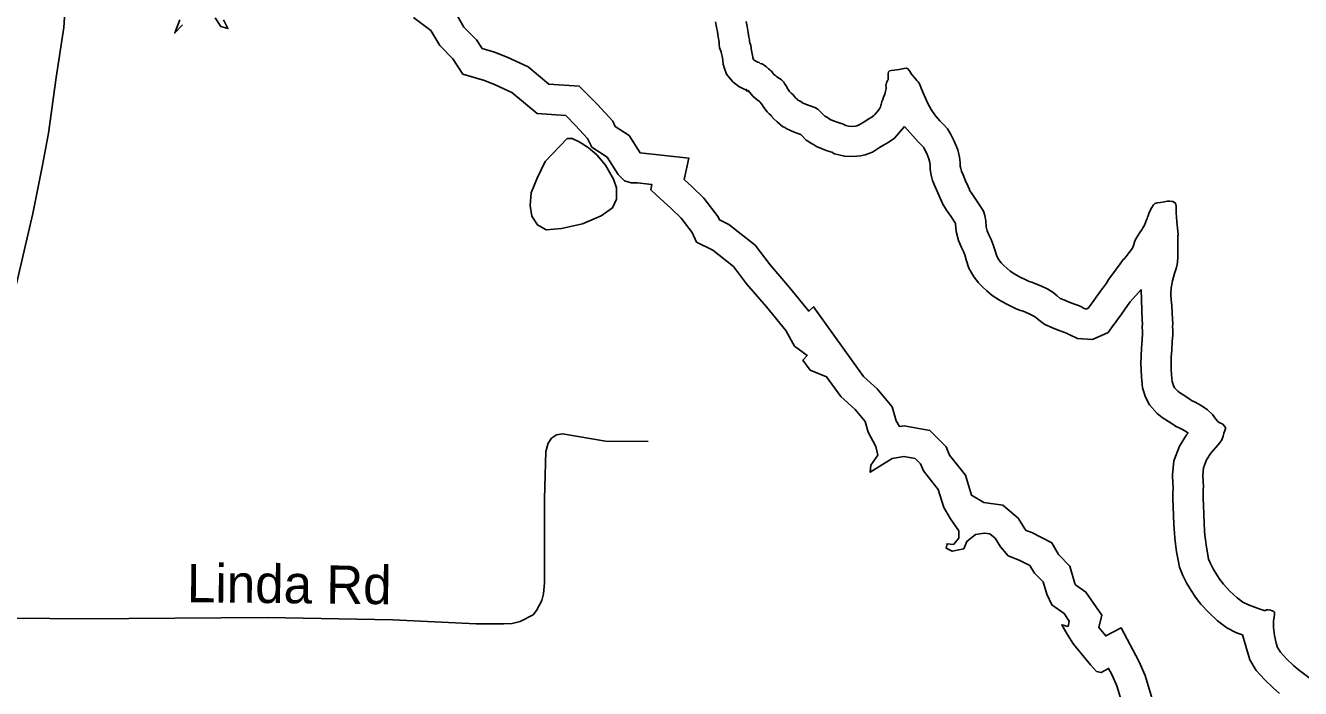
# Model space of a CAD drawing. Extents: x 1662474 to 1856135, y 779280 to 917889.
# Drawn here: x 1736311 to 1739479, y 795070 to 796718 of the extents above; entities that cross this region are included whole.
import ezdxf

# ---------------------------------------------------------------- set-up
doc = ezdxf.new("R2010")
doc.units = 0
for name, color, linetype in [('Exist Hydrographic Buffer Line', 7, 'Continuous'), ('Exist Hydrographic Lake Shore', 7, 'Continuous'), ('Exist Hydrographic Pond Under 1500 Sq Ft', 7, 'Continuous'), ('Exist Road Non-System Type 51', 7, 'Continuous'), ('Exist Road Non-System Type 51 Label', 7, 'Continuous'), ('Exist Road Secondary Type 51 Attributed', 7, 'Continuous')]:
    doc.layers.add(name, color=color, linetype=linetype)

msp = doc.modelspace()

# ---------------------------------------------------------------- linework, layer by layer
at = {"layer": 'Exist Hydrographic Buffer Line'}
for points in [[(1739111.1, 795044.1), (1739093.8, 795102.7), (1739077.8, 795138.3), (1739033.6, 795221.2), (1738995.3, 795201), (1738978.3, 795222.1), (1738985.4, 795252.6), (1738946.4, 795309.6), (1738920.7, 795327.9), (1738918.9, 795331.4), (1738906.4, 795374.5), (1738878.1, 795402.9), (1738861.2, 795432.1), (1738811.6, 795457.7), (1738797.6, 795463.2), (1738794.6, 795466.8), (1738777.6, 795493.5), (1738739.6, 795525.7), (1738692.3, 795532.4), (1738662.2, 795550.4), (1738646.9, 795600.5), (1738607.6, 795649.7), (1738599.1, 795670.5), (1738558, 795711.6), (1738494.5, 795722.9), (1738482.7, 795721), (1738475, 795735.4), (1738464.9, 795769.8), (1738427.1, 795815.1), (1738393.5, 795845.9), (1738269.1, 796018.7), (1738258, 796007.7), (1738209.7, 796066.9), (1738161.4, 796123), (1738124.5, 796172.2), (1738059.1, 796223.7), (1738035.6, 796235.2), (1738032.3, 796242.4), (1737996.4, 796288.4), (1737967.2, 796317.7), (1737947.6, 796335.5), (1737959.6, 796387.8), (1737838.3, 796401.3), (1737810.8, 796444.5), (1737776.7, 796466.9), (1737770.3, 796479.8), (1737732.5, 796521.3), (1737686.7, 796567.1), (1737611.9, 796572.3), (1737560.1, 796615.5), (1737508.1, 796639.1), (1737476.5, 796651.9), (1737445.5, 796661), (1737431.7, 796682.6), (1737400.3, 796713.9), (1737375.9, 796756.1)], [(1738025.8, 796727.2), (1738028.2, 796713.9), (1738030.6, 796702.5), (1738032.5, 796689.7), (1738034.5, 796676.2), (1738035.2, 796672.4), (1738036, 796662.4), (1738039.7, 796652.3), (1738039.9, 796651.6), (1738041.9, 796641.3), (1738043.9, 796631.4), (1738045.1, 796622.1), (1738047.6, 796613.8), (1738052.9, 796597.1), (1738068.8, 796577.9), (1738083.8, 796566), (1738096.8, 796559.7), (1738099.1, 796558.7), (1738103.9, 796555.7), (1738109.6, 796553.7), (1738106.1, 796556.2)], [(1738103.4, 796558.3), (1738102.5, 796559), (1738106.7, 796554.7), (1738110.1, 796551.8), (1738119.5, 796541.1), (1738128.9, 796533.5), (1738134.9, 796529.2), (1738137.1, 796527.7), (1738141.9, 796520.3), (1738145.5, 796514), (1738154.3, 796503.1), (1738159, 796498.5), (1738162.9, 796494.6), (1738164.3, 796493.5), (1738170.3, 796486), (1738178.8, 796478.1), (1738192, 796467.1), (1738198.3, 796464.4), (1738202.7, 796460.8), (1738221, 796452.8), (1738235.4, 796447.5), (1738237.3, 796446.8), (1738237.4, 796446.7), (1738250.9, 796433), (1738265.9, 796424), (1738269.2, 796422.1), (1738276.4, 796417.4), (1738290.6, 796411.1), (1738303.3, 796406.4), (1738314.5, 796402.7), (1738321.2, 796398.5), (1738346.2, 796393.1), (1738368.2, 796392.1), (1738386, 796393.9), (1738397.9, 796396.8), (1738415.9, 796403.1), (1738425.4, 796409.3), (1738433.6, 796414.3), (1738443.3, 796420.4), (1738455, 796427.1), (1738470.4, 796438.2), (1738495.1, 796467)], [(1738495.1, 796467), (1738529.3, 796428.8), (1738540.3, 796418), (1738542.4, 796415.7), (1738544.4, 796412.4), (1738550.7, 796399.8), (1738555.9, 796386.7), (1738558.2, 796377.1), (1738559, 796371.1), (1738559.3, 796359.7), (1738562, 796346), (1738565.3, 796332.7), (1738571.7, 796317.2), (1738578.4, 796301.8), (1738584.7, 796287.1), (1738587.6, 796280.9), (1738590.4, 796273.8), (1738600, 796259.2), (1738610.3, 796243.6), (1738621.2, 796227.2), (1738622.3, 796225.5), (1738622.5, 796224.1), (1738624, 796205.5), (1738629.7, 796183.4), (1738636.9, 796166.5), (1738642, 796155.8), (1738645.1, 796148), (1738648.9, 796135.4), (1738655.6, 796114.9), (1738666.5, 796094.8), (1738678.6, 796079), (1738689.9, 796067.6), (1738699.8, 796058.5), (1738713.6, 796046.7), (1738731.1, 796035.5), (1738747.7, 796026.4), (1738762.7, 796018.8), (1738773, 796014), (1738784, 796009.5), (1738787.8, 796008.5), (1738790, 796007.6), (1738803.3, 796002.1), (1738815.2, 795996.4), (1738821.3, 795992.6), (1738827.9, 795987.2), (1738843.8, 795974.7), (1738862.8, 795966.5), (1738877.5, 795960.6), (1738891.1, 795955.5), (1738899.6, 795952.2), (1738902.1, 795951.1), (1738906.1, 795948.9), (1738925, 795939.8), (1738962.6, 795937.4), (1739001.3, 795955.3), (1739015.4, 795975.1), (1739019.3, 795980.1), (1739024.7, 795987.5), (1739032.7, 795998.3), (1739043.8, 796014), (1739053.6, 796027.7), (1739056, 796031.1), (1739083.7, 796062)], [(1739083.7, 796062), (1739086.2, 795984.9), (1739086.6, 795976.9), (1739086.2, 795968.1), (1739087, 795958.5), (1739087, 795952.3), (1739085.6, 795936.7), (1739084.5, 795915.9), (1739083.3, 795897), (1739083, 795878.2), (1739083.3, 795862.1), (1739084, 795844.4), (1739086.9, 795817.3), (1739094.5, 795794.2), (1739103.9, 795775.3), (1739122.9, 795753.8), (1739135.7, 795744), (1739151.4, 795734.1), (1739160.7, 795728), (1739162.5, 795727), (1739168.7, 795722.2), (1739182.8, 795715.2), (1739193.4, 795709.3), (1739200.1, 795704.9), (1739196.4, 795700.8), (1739178.5, 795672.4), (1739164.3, 795636.1), (1739161.4, 795600.9), (1739162.4, 795578.8), (1739162.9, 795572.1), (1739162.6, 795567.6), (1739162.2, 795556), (1739162.2, 795540.4), (1739163.2, 795521.5), (1739163.9, 795500.8), (1739165, 795476.7), (1739166.2, 795457.4), (1739167.1, 795443.4), (1739169.1, 795429.8), (1739171.7, 795409.7), (1739175.6, 795389.2), (1739178.7, 795371.4), (1739186.9, 795350.7), (1739197.1, 795331.5), (1739207.5, 795313.3), (1739218.1, 795296.9), (1739232, 795280.1), (1739250.7, 795259.8), (1739273.4, 795238.1), (1739296.5, 795220.7), (1739320.6, 795208.8), (1739335.2, 795203.6)], [(1739335.2, 795203.6), (1739353.2, 795141.1), (1739369.6, 795115), (1739390.9, 795091.4), (1739411.8, 795071.6), (1739427.6, 795058.1)]]:
    msp.add_lwpolyline(points, dxfattribs=at)
at = {"layer": 'Exist Hydrographic Lake Shore'}
for points in [[(1736701.6, 796719.1), (1736681.9, 796699.4), (1736694.7, 796731.9)], [(1736803.2, 796731.9), (1736814.1, 796710.2), (1736796.3, 796715.2), (1736782.5, 796736.9)], [(1739036.1, 795033.2), (1739023.3, 795076.7), (1739010.4, 795105.3), (1739002.5, 795120.1), (1738983.8, 795110.2), (1738972.9, 795112.2), (1738957.2, 795128.9), (1738915.7, 795180.2), (1738899.9, 795204.9), (1738886.1, 795228.6), (1738901.9, 795224.6), (1738904.9, 795237.4), (1738892.1, 795256.2), (1738861.5, 795277.9), (1738848.7, 795304.5), (1738839.8, 795335.1), (1738818.1, 795356.8), (1738807.2, 795375.6), (1738780.6, 795389.4), (1738753, 795400.2), (1738734.2, 795421.9), (1738720.4, 795443.6), (1738707.6, 795454.5), (1738693.8, 795456.4), (1738672.1, 795452.5), (1738650.4, 795435.7), (1738642.5, 795417), (1738613.9, 795411.1), (1738599.1, 795419), (1738601, 795429.8), (1738616.8, 795427.8), (1738630.6, 795443.6), (1738630.6, 795462.4), (1738609.9, 795492), (1738593.2, 795519.6), (1738579.3, 795565), (1738542.4, 795611.3), (1738535.4, 795628.1), (1738521.6, 795641.9), (1738494, 795646.8), (1738464.4, 795641.9), (1738410.2, 795607.4), (1738412.1, 795625.1), (1738428.9, 795649.8), (1738424, 795671.5), (1738405.2, 795707), (1738397.3, 795733.6), (1738372.7, 795763.2), (1738337.2, 795795.8), (1738301.7, 795845.1), (1738261.2, 795860.9), (1738243, 795886.5), (1738253.8, 795897.4), (1738243.9, 795905.3), (1738222.2, 795921.1), (1738200.5, 795959.5), (1738152.2, 796018.7), (1738102.9, 796075.9), (1738070.3, 796119.3), (1738019, 796159.8), (1737978.6, 796179.5), (1737967.7, 796203.2), (1737940.1, 796238.7), (1737915.5, 796263.4), (1737878.5, 796296.9), (1737864.6, 796309.7), (1737867.6, 796322.6), (1737832.1, 796326.5), (1737816.3, 796326.5), (1737799.5, 796331.4), (1737783.8, 796347.2), (1737756.1, 796390.6), (1737718.7, 796415.3), (1737707.8, 796437), (1737678.2, 796469.5), (1737653.5, 796494.2), (1737582.5, 796499.1), (1737519.9, 796551.4), (1737478.4, 796570.2), (1737451.8, 796581), (1737397.6, 796596.8), (1737372.9, 796635.3), (1737340.3, 796667.8), (1737318.6, 796705.3), (1737275.2, 796737.9)], [(1738101.9, 796728.1), (1738104.5, 796715.5), (1738106.6, 796700.8), (1738108.5, 796688.8), (1738109.8, 796681.9), (1738110, 796678.5), (1738111.4, 796674.8), (1738113.1, 796668), (1738115.5, 796655.7), (1738117.9, 796643.6), (1738118.6, 796638.1), (1738119.2, 796636), (1738120, 796633.6), (1738121.5, 796631.8), (1738123.9, 796629.9), (1738127.6, 796628.1), (1738130.8, 796626.8), (1738133.9, 796625.5), (1738136.8, 796623.7), (1738140.5, 796622.4), (1738143.9, 796620.8), (1738147, 796619.2), (1738149.9, 796617.1)], [(1738149.9, 796617.1), (1738152.2, 796615.2), (1738154.4, 796613.2), (1738157.5, 796610), (1738160.4, 796607.6), (1738163.2, 796605.3), (1738164.9, 796604), (1738166.5, 796602.1), (1738168.8, 796598.8), (1738171.8, 796595.3), (1738174.4, 796593.2), (1738177.2, 796591.1), (1738180.1, 796589.2), (1738183.2, 796587.2), (1738186.4, 796585.1), (1738189.5, 796583), (1738192.4, 796580.4), (1738195.4, 796577.4), (1738197.1, 796574.1), (1738198.8, 796571.2), (1738200.9, 796568.2), (1738202.4, 796566.4), (1738203.8, 796564.1), (1738204.2, 796562), (1738206.1, 796559.1), (1738207.6, 796556.4), (1738209.8, 796553.8), (1738211.6, 796552), (1738214, 796549.6), (1738217.6, 796546.5), (1738221.2, 796542.3), (1738225.2, 796537.3), (1738228.4, 796534.4), (1738231.5, 796531.8), (1738234.6, 796530.5), (1738238.1, 796528.6), (1738242, 796525.5), (1738249.1, 796522.4), (1738261.2, 796517.9), (1738272.8, 796513.7), (1738279.6, 796510.2), (1738284.2, 796506.1), (1738290.9, 796499.2), (1738297.6, 796492.4), (1738303.8, 796488.8), (1738308.4, 796486.1), (1738312.4, 796483.5), (1738318.9, 796480.6), (1738328.1, 796477.2), (1738337.6, 796474.1), (1738343.4, 796472.8), (1738346.5, 796471.2), (1738349.9, 796469.1), (1738356, 796467.8), (1738366.1, 796467.2), (1738373.2, 796468), (1738376.6, 796468.8), (1738382.5, 796470.9), (1738385.4, 796472.8), (1738394, 796478), (1738404.8, 796484.8), (1738414.5, 796490.3), (1738419.2, 796493.8), (1738421.5, 796496.4), (1738427.6, 796503.4), (1738432.9, 796510.8), (1738435.8, 796515.5), (1738436.2, 796518.7), (1738437.2, 796521.8), (1738438.1, 796524.7), (1738439.1, 796528.9), (1738441.2, 796533.6), (1738443.6, 796539.9), (1738446.2, 796547.6), (1738448.1, 796554.6), (1738449.4, 796560.9), (1738449.6, 796564.9), (1738448.9, 796568.2), (1738449.6, 796571.7), (1738450.8, 796575.4), (1738452, 796578.8), (1738453.4, 796581.1), (1738454.4, 796583), (1738454.6, 796585.9), (1738454.4, 796589), (1738454.6, 796593.2), (1738454.4, 796597.9), (1738455.6, 796602.4), (1738458, 796604.8), (1738462, 796605.8), (1738470.1, 796606.9), (1738482.5, 796608.7), (1738493.8, 796610.8), (1738500, 796612.1), (1738503.8, 796610.2), (1738507.9, 796604.8), (1738513.1, 796597.1), (1738517.9, 796590.9), (1738522.4, 796585.1), (1738526.2, 796580.9)], [(1738526.2, 796580.9), (1738529.1, 796577.8), (1738531.2, 796575.1), (1738533.6, 796571.2), (1738537.2, 796562), (1738542, 796550.7), (1738547.2, 796537.6), (1738553.4, 796523.7), (1738561.8, 796508.7), (1738572, 796493.5), (1738583.5, 796480.6), (1738594.2, 796470.1), (1738602.6, 796460.9), (1738610, 796448.9), (1738619.2, 796430.5), (1738627.6, 796409.2), (1738632, 796390.9), (1738633.9, 796377.2), (1738634.1, 796368), (1738635.2, 796362.2), (1738636.8, 796356.2), (1738640.8, 796346.5), (1738647.2, 796331.6), (1738653.2, 796317.6), (1738656.5, 796310.6), (1738657.2, 796308.7), (1738662.8, 796300.3), (1738672.8, 796285.1), (1738684, 796268.3), (1738691.4, 796256.8), (1738695.2, 796246), (1738697.1, 796232.1), (1738698.2, 796217.9), (1738700.9, 796207.6), (1738705.2, 796197.4), (1738710.8, 796185.9), (1738716, 796172.8), (1738720.5, 796157.8), (1738724.8, 796144.7), (1738729.6, 796135.8), (1738735.2, 796128.4), (1738742, 796121.6), (1738749.6, 796114.5), (1738758.2, 796107.1), (1738769.4, 796100.1), (1738782.8, 796092.7), (1738795.2, 796086.4), (1738803.1, 796082.8), (1738807.6, 796080.9), (1738811.9, 796079.8), (1738819.1, 796076.7), (1738833.9, 796070.6), (1738851.2, 796062.2), (1738864.9, 796053.9), (1738874.9, 796045.7), (1738882.5, 796039.7), (1738891.6, 796035.8), (1738904.8, 796030.5), (1738917.9, 796025.5), (1738928.1, 796021.6), (1738935.2, 796018.4), (1738940.5, 796015.6), (1738944.4, 796013.7), (1738948.4, 796013.4), (1738951.8, 796015), (1738955.1, 796019.8), (1738959.4, 796025.2), (1738964.4, 796032.1), (1738972, 796042.3), (1738982.8, 796057.5), (1738992.4, 796070.9), (1738997.1, 796077.8), (1738998.8, 796079.6), (1739000, 796082.4), (1739002.4, 796086.4), (1739007.9, 796094), (1739019.8, 796109.5), (1739031.5, 796125.5), (1739037.2, 796133.6), (1739038.9, 796136), (1739041.8, 796138.9), (1739046, 796143.9), (1739053.9, 796153.6), (1739061.8, 796164.6), (1739065.6, 796173.8), (1739068, 796182.8), (1739072, 796190.3), (1739075.9, 796196.9), (1739078.8, 796201.1), (1739081.6, 796205.6), (1739085, 796210.2), (1739088, 796215.2), (1739089.5, 796217.6), (1739091.4, 796221.8), (1739094, 796228.4), (1739097.1, 796234.7), (1739098.5, 796238.1), (1739099.5, 796241.8), (1739101.1, 796244.9), (1739102.6, 796250.7)], [(1739117.6, 796275.6), (1739123.4, 796277.2), (1739131.5, 796278.2), (1739140.8, 796279.6), (1739148, 796280.9), (1739154.4, 796281.1), (1739162.5, 796280.1), (1739168.8, 796276.4), (1739170.4, 796268.8), (1739170.6, 796253.3), (1739172.5, 796229.7), (1739174.2, 796207.1), (1739175.4, 796197.4), (1739174.9, 796195.1), (1739174.9, 796185.1), (1739174.9, 796164.9), (1739174.2, 796143.1), (1739173.5, 796128.9), (1739171.1, 796116.8), (1739166.1, 796101.6), (1739161.1, 796083.5), (1739158.2, 796066.2), (1739157.5, 796050.2), (1739158.2, 796035.8), (1739159.6, 796021.3), (1739160.6, 796003.8), (1739161.1, 795988.2), (1739161.8, 795977.2), (1739161.4, 795969.3), (1739162, 795961.4), (1739162, 795948.9), (1739160.4, 795931.3), (1739159.4, 795911.6), (1739158.2, 795894), (1739158, 795878.2), (1739158.2, 795864.4), (1739158.9, 795849.9), (1739160.6, 795833.1), (1739164, 795822.9), (1739166.6, 795817.6), (1739174.2, 795809), (1739178.8, 795805.6), (1739191.9, 795797.2), (1739200, 795791.9), (1739204.5, 795789.3), (1739208.6, 795786.1), (1739217.6, 795781.7), (1739232.2, 795773.6), (1739248.2, 795763.1), (1739260.6, 795750.7), (1739269.2, 795739.9), (1739274, 795733.9), (1739277.5, 795731.3), (1739280.4, 795729.7), (1739282.8, 795728.9), (1739286.4, 795726.8), (1739290, 795723.1), (1739293.2, 795718.4), (1739293.2, 795715.6), (1739291.4, 795711.1), (1739289.2, 795704.8), (1739287.1, 795696.9), (1739283.8, 795688.5), (1739277.8, 795679.6), (1739268.2, 795668.6), (1739256.5, 795655.4), (1739245.8, 795638.4), (1739238.1, 795618.9), (1739236.5, 795599.5), (1739237.2, 795583.5), (1739238.1, 795572.2), (1739237.5, 795563.8), (1739237.2, 795554.9), (1739237.2, 795542.3), (1739238.1, 795524.8), (1739238.9, 795503.8), (1739239.9, 795480.6), (1739241, 795462.2), (1739241.8, 795451.2), (1739243.4, 795439.9), (1739245.8, 795421.6), (1739249.4, 795402.7), (1739251.2, 795391.9), (1739255.1, 795382.2), (1739262.8, 795367.8), (1739271.6, 795352.3), (1739278.8, 795341.2), (1739288.5, 795329.4), (1739304.2, 795312.4), (1739322.1, 795295.3), (1739336, 795284.8), (1739349.9, 795278), (1739367.5, 795271.7), (1739381.9, 795266.4), (1739389.5, 795264.4), (1739392.4, 795264.1), (1739395.2, 795265.4), (1739399.2, 795265.7), (1739404.5, 795264.9), (1739409.2, 795263.3)], [(1739102.6, 796250.7), (1739105.5, 796258.1), (1739109.8, 796265.9), (1739113.9, 796272.5), (1739117.6, 796275.6)], [(1739409.2, 795263.3), (1739412.9, 795261.8), (1739414.8, 795259.6), (1739415.2, 795255.2), (1739413.9, 795248.1), (1739412.4, 795237.6), (1739412.1, 795222.1), (1739415.2, 795201.9), (1739419.1, 795183.2), (1739422.4, 795172), (1739429.6, 795160.4), (1739444.6, 795143.9), (1739462, 795127.4), (1739474, 795117.1), (1739483.8, 795110.1), (1739493.8, 795102.2), (1739505.2, 795093), (1739516.5, 795083.8), (1739526.8, 795075.9), (1739534.4, 795070.1)]]:
    msp.add_lwpolyline(points, dxfattribs=at)
at = {"layer": 'Exist Hydrographic Pond Under 1500 Sq Ft'}
msp.add_lwpolyline([(1737779.9, 796314.2), (1737772.3, 796336.3), (1737752.4, 796370.5), (1737730.7, 796396.7), (1737709, 796414.9), (1737687, 796429.1), (1737669.2, 796437.3), (1737657.1, 796437.4), (1737602.5, 796379.9), (1737582.2, 796338.1), (1737567.9, 796302.2), (1737565.4, 796270.2), (1737569.3, 796244.2), (1737583.1, 796222.1), (1737605, 796209.8), (1737642.9, 796213.4), (1737695, 796225), (1737741.4, 796244.6), (1737769.4, 796264.3), (1737779.7, 796286.2), (1737779.9, 796310.2), (1737779.9, 796314.2)], dxfattribs=at)
at = {"layer": 'Exist Road Non-System Type 51'}
msp.add_lwpolyline([(1737858.6, 795684), (1737752.2, 795685.1), (1737645.1, 795703.2), (1737630.2, 795700.9), (1737617.9, 795692.2), (1737610, 795679.9), (1737604.2, 795658.9), (1737600.6, 795541.8), (1737600.6, 795332.4), (1737598.4, 795305.6), (1737593.8, 795288.5), (1737581.1, 795263.6), (1737572.2, 795253.6), (1737539.9, 795236.5), (1737520.8, 795231.9), (1737499.8, 795230.5), (1737430.8, 795231), (1737224.1, 795241.2), (1736911.4, 795247), (1736453.6, 795243.4), (1736125.2, 795246.8)], dxfattribs=at)
at = {"layer": 'Exist Road Secondary Type 51 Attributed'}
msp.add_lwpolyline([(1735915.7, 794045.5), (1735956, 794123.6), (1735972.9, 794171.7), (1735985.7, 794229.1), (1735999.5, 794314.1), (1736020, 794476.5), (1736065.1, 794816.1), (1736106.1, 795105.6), (1736123, 795237.2), (1736169.1, 795518.6), (1736211.3, 795722.9), (1736266, 795979.7), (1736329.4, 796250.5), (1736353, 796370.9), (1736368.2, 796450.3), (1736387.1, 796588.8), (1736405.9, 796712.5), (1736414, 796830.8), (1736434.2, 797020.5), (1736458.2, 797265.8), (1736471.6, 797414.9)], dxfattribs=at)

# ---------------------------------------------------------------- texts
at = {"layer": 'Exist Road Non-System Type 51 Label'}
msp.add_text('Linda Rd', height=95, rotation=359.4126, dxfattribs=at).set_placement((1736711.9, 795284.7))

doc.saveas('drawing.dxf')
